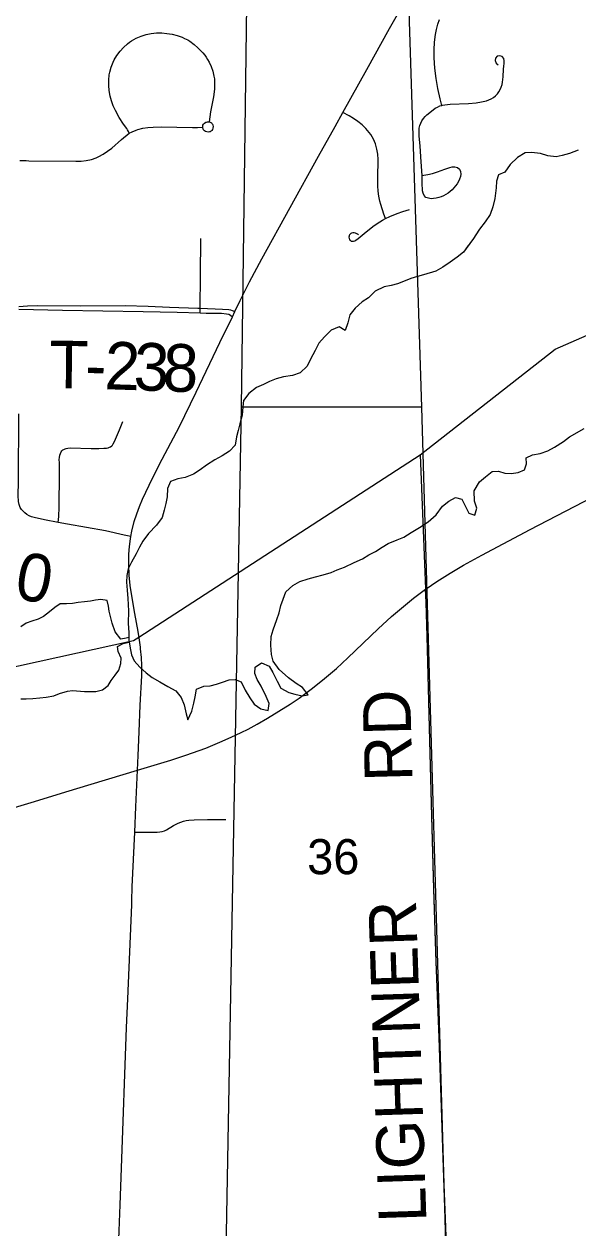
# Model space of a CAD drawing. Extents: x 0 to 34, y 0 to 22.
# Drawn here: x 5.673 to 6.003, y 18.445 to 19.163 of the extents above; entities that cross this region are included whole.
import ezdxf

# ---------------------------------------------------------------- set-up
doc = ezdxf.new("R2010")
doc.units = 0
for name, color, linetype in [('GM_X_Corporation', 7, 'Continuous'), ('GM_X_County_Road', 7, 'Continuous'), ('GM_X_County_Road_Text', 7, 'Continuous'), ('GM_X_Minor_River', 7, 'Continuous'), ('GM_X_Section_Text', 7, 'Continuous'), ('GM_X_State_Route', 7, 'Continuous'), ('GM_X_Township_Road', 7, 'Continuous'), ('GM_X_Township_Road_Text', 7, 'Continuous')]:
    doc.layers.add(name, color=color, linetype=linetype)

msp = doc.modelspace()

# ---------------------------------------------------------------- linework, layer by layer
at = {"layer": 'GM_X_Corporation'}
for points in [[(5.8937, 19.43184), (5.90965, 18.93457), (5.80232, 18.93473), (5.80877, 19.4291)], [(5.90965, 18.93457), (5.92403, 18.42993), (5.8093, 18.4313), (5.79308, 18.4314), (5.80232, 18.93473)]]:
    msp.add_lwpolyline(points, close=True, dxfattribs=at)
for points in [[(5.52217, 18.74796), (5.73787, 18.79535), (5.74116, 18.79735), (5.90871, 18.90604), (5.98911, 18.96916), (6.02093, 18.98289)], [(5.52217, 18.74796), (5.73787, 18.79535), (5.74116, 18.79735), (5.90871, 18.90604), (5.91189, 18.82625), (5.91214, 18.81846), (5.91277, 18.79827), (5.91453, 18.72837), (5.91553, 18.69109), (5.91676, 18.64761), (5.91817, 18.60412), (5.91996, 18.55909), (5.9225, 18.48144), (5.92381, 18.44573), (5.92558, 18.39292)]]:
    msp.add_lwpolyline(points, dxfattribs=at)
at = {"layer": 'GM_X_County_Road'}
for points in [[(5.69312, 18.86585), (5.68487, 18.86739), (5.67878, 18.8687), (5.67726, 18.86915), (5.67578, 18.86977), (5.67439, 18.87059), (5.67322, 18.87143), (5.67221, 18.87244), (5.67119, 18.87351), (5.67046, 18.87476), (5.66978, 18.87645), (5.6695, 18.87831), (5.66932, 18.88181), (5.66938, 18.89006), (5.66954, 18.93053)], [(5.73637, 18.85734), (5.73241, 18.8583), (5.72132, 18.86075), (5.69857, 18.86484), (5.69312, 18.86585)]]:
    msp.add_lwpolyline(points, dxfattribs=at)
at = {"layer": 'GM_X_Minor_River'}
for points in [[(6.0029, 19.08769), (5.99778, 19.08577), (5.99342, 19.08442), (5.98982, 19.08364), (5.98488, 19.08438), (5.98051, 19.08569), (5.97519, 19.08623), (5.97139, 19.08603), (5.96685, 19.08334), (5.96232, 19.07914), (5.95911, 19.07456), (5.95552, 19.07303), (5.95421, 19.06922), (5.95404, 19.06523), (5.95331, 19.05876)], [(6.0029, 19.08769), (5.99778, 19.08577), (5.99342, 19.08442), (5.98982, 19.08364), (5.98488, 19.08438), (5.98051, 19.08569), (5.97519, 19.08623), (5.97139, 19.08603), (5.96685, 19.08334), (5.96232, 19.07914), (5.95911, 19.07456), (5.95552, 19.07303), (5.95421, 19.06922), (5.95404, 19.06523), (5.95331, 19.05876)], [(5.95331, 19.05876), (5.95201, 19.05382), (5.95051, 19.04925), (5.9475, 19.04486), (5.9441, 19.04066), (5.94015, 19.03437), (5.9399, 19.03413)], [(5.9399, 19.03413), (5.93449, 19.02694), (5.93071, 19.02388), (5.92673, 19.02101), (5.9222, 19.01795), (5.91803, 19.01565), (5.91083, 19.01333), (5.90723, 19.01236), (5.90325, 19.01121), (5.89889, 19.00947), (5.89529, 19.00794), (5.8915, 19.00697), (5.88732, 19.00619), (5.88202, 19.00369), (5.87806, 18.99968), (5.87427, 18.9972), (5.87011, 18.99357), (5.86691, 18.98956), (5.8656, 18.9848), (5.86411, 18.98023), (5.86049, 18.98231), (5.85575, 18.98039), (5.85179, 18.97637), (5.84839, 18.97256), (5.84613, 18.96818), (5.8435, 18.96303), (5.84143, 18.95903), (5.83728, 18.95502), (5.83273, 18.95329), (5.82742, 18.9525), (5.82287, 18.95134), (5.81908, 18.94981), (5.81548, 18.94808), (5.81132, 18.94616), (5.80659, 18.94271), (5.80357, 18.93852), (5.80302, 18.93472), (5.80267, 18.92977), (5.80137, 18.92464), (5.80025, 18.92064), (5.79932, 18.91683), (5.79858, 18.91189), (5.79518, 18.90826), (5.79083, 18.90558), (5.78648, 18.90309), (5.78137, 18.89984), (5.77759, 18.89716), (5.7738, 18.89467), (5.76869, 18.89256), (5.76432, 18.89178), (5.75997, 18.89023), (5.75828, 18.88604), (5.75792, 18.8811), (5.75718, 18.87711), (5.75626, 18.87311), (5.75495, 18.86873), (5.75156, 18.86416), (5.74684, 18.85919), (5.74344, 18.85462), (5.74156, 18.851), (5.73949, 18.84719), (5.73667, 18.84204), (5.73479, 18.83823), (5.73405, 18.83424), (5.73388, 18.83025), (5.7341, 18.8255), (5.7345, 18.82056), (5.73471, 18.81695), (5.73492, 18.81296), (5.73477, 18.80574), (5.73518, 18.80004), (5.73519, 18.79718)], [(5.93732, 19.03075), (5.93449, 19.02694), (5.93071, 19.02388), (5.92673, 19.02101), (5.9222, 19.01795), (5.91803, 19.01565), (5.91083, 19.01333), (5.90723, 19.01236), (5.90325, 19.01121), (5.89889, 19.00947), (5.89529, 19.00794), (5.8915, 19.00697), (5.88732, 19.00619), (5.88202, 19.00369), (5.87806, 18.99968), (5.87427, 18.9972), (5.87011, 18.99357), (5.86691, 18.98956), (5.8656, 18.9848), (5.86411, 18.98023), (5.86049, 18.98231), (5.85575, 18.98039), (5.85179, 18.97637), (5.84839, 18.97256), (5.84613, 18.96818), (5.8435, 18.96303), (5.84143, 18.95903), (5.83728, 18.95502), (5.83273, 18.95329), (5.82742, 18.9525), (5.82287, 18.95134), (5.81908, 18.94981), (5.81548, 18.94808), (5.81132, 18.94616), (5.80659, 18.94271), (5.80357, 18.93852), (5.80302, 18.93472), (5.80267, 18.92977), (5.80137, 18.92464), (5.80025, 18.92064), (5.79932, 18.91683), (5.79858, 18.91189), (5.79518, 18.90826), (5.79083, 18.90558), (5.78648, 18.90309), (5.78137, 18.89984), (5.77759, 18.89716), (5.7738, 18.89467), (5.76869, 18.89256), (5.76432, 18.89178), (5.75997, 18.89023), (5.75828, 18.88604), (5.75792, 18.8811), (5.75718, 18.87711), (5.75626, 18.87311), (5.75495, 18.86873), (5.75156, 18.86416), (5.74684, 18.85919), (5.74344, 18.85462), (5.74156, 18.851), (5.73949, 18.84719), (5.73667, 18.84204), (5.73479, 18.83823), (5.73405, 18.83424), (5.73388, 18.83025), (5.7341, 18.8255), (5.7345, 18.82056), (5.73471, 18.81695), (5.73492, 18.81296), (5.73477, 18.80574), (5.73518, 18.80004), (5.7352, 18.79586), (5.73598, 18.79092), (5.73676, 18.78693), (5.7383, 18.78333), (5.74174, 18.77954), (5.74555, 18.77614), (5.74917, 18.7733), (5.75355, 18.77086), (5.7585, 18.76803), (5.76326, 18.76539), (5.76632, 18.76141), (5.76805, 18.75705), (5.7694, 18.75173), (5.77037, 18.74813), (5.77262, 18.75327), (5.77393, 18.75803), (5.77467, 18.76183), (5.77559, 18.7664), (5.77995, 18.76813), (5.78356, 18.76852), (5.78735, 18.76949), (5.79095, 18.77065), (5.79493, 18.772), (5.79853, 18.77221), (5.80215, 18.77089), (5.80445, 18.76577), (5.80732, 18.76122), (5.80981, 18.75743), (5.81381, 18.75479), (5.81818, 18.75367)], [(5.81818, 18.75367), (5.81873, 18.75786), (5.817, 18.76203), (5.81393, 18.76829), (5.81163, 18.77227), (5.81028, 18.77587), (5.81046, 18.77948), (5.81424, 18.78216), (5.8188, 18.78009), (5.82091, 18.7763), (5.8236, 18.77118), (5.82571, 18.76701), (5.83047, 18.76437), (5.83408, 18.76344), (5.83845, 18.76251), (5.84205, 18.7631), (5.83861, 18.76745), (5.8348, 18.7699), (5.83023, 18.77311), (5.8247, 18.77822), (5.82126, 18.78314), (5.8201, 18.78713), (5.81988, 18.79264), (5.82004, 18.79777), (5.82116, 18.80177), (5.82341, 18.80805), (5.82472, 18.81186), (5.82584, 18.81623), (5.82714, 18.82004), (5.82864, 18.82442), (5.8328, 18.82824), (5.83715, 18.83054), (5.84208, 18.83227), (5.84644, 18.83343), (5.85099, 18.8346), (5.85573, 18.83595), (5.85933, 18.83748), (5.86369, 18.83921), (5.86937, 18.8419), (5.87448, 18.84402), (5.87808, 18.8465), (5.88205, 18.84842), (5.88603, 18.8511), (5.88962, 18.85321), (5.89512, 18.85552), (5.89909, 18.85706), (5.90345, 18.85974), (5.90837, 18.8628), (5.91348, 18.86625), (5.9182, 18.87026), (5.92216, 18.87541), (5.92575, 18.87846), (5.92973, 18.88076), (5.93353, 18.87964), (5.93602, 18.8749), (5.93775, 18.8713), (5.94136, 18.87018), (5.94248, 18.87436), (5.94113, 18.87854), (5.94091, 18.88462), (5.94411, 18.88995), (5.9477, 18.89301), (5.95167, 18.89607), (5.95547, 18.89628), (5.95927, 18.89516), (5.96307, 18.89498), (5.96724, 18.89557), (5.97084, 18.89711), (5.97215, 18.90073), (5.97194, 18.90434), (5.97573, 18.90607), (5.98028, 18.90685), (5.98483, 18.90839), (5.9888, 18.91069), (5.9941, 18.91413), (5.99769, 18.91681), (6.0064, 18.92179)], [(5.73519, 18.79718), (5.73367, 18.7968), (5.73045, 18.79621), (5.72701, 18.80057), (5.72528, 18.80569), (5.72431, 18.80968), (5.72353, 18.8129), (5.72314, 18.81594), (5.72236, 18.81936), (5.71856, 18.81991), (5.71534, 18.81952), (5.7123, 18.81893), (5.7087, 18.81854), (5.7049, 18.81814), (5.70168, 18.81755), (5.69807, 18.81735), (5.69427, 18.81733), (5.69106, 18.81503), (5.68784, 18.81255), (5.68425, 18.80968), (5.68122, 18.80815), (5.67743, 18.80699), (5.67402, 18.80583), (5.6708, 18.80354)], [(5.67406, 18.7606), (5.67805, 18.76081), (5.68222, 18.76121), (5.68582, 18.76161), (5.69057, 18.76239), (5.69379, 18.76392), (5.69853, 18.76528), (5.70156, 18.76567), (5.70878, 18.76513), (5.71238, 18.76496), (5.71542, 18.76498), (5.7194, 18.76613), (5.72281, 18.76862), (5.72469, 18.77167), (5.72695, 18.77472), (5.72922, 18.77777), (5.73033, 18.78177), (5.73051, 18.785), (5.72878, 18.78879), (5.72838, 18.79183), (5.73179, 18.79356), (5.73543, 18.79438)], [(5.67406, 18.7606), (5.67805, 18.76081), (5.68222, 18.76121), (5.68582, 18.76161), (5.69057, 18.76239), (5.69379, 18.76392), (5.69853, 18.76528), (5.70156, 18.76567), (5.70878, 18.76513), (5.71238, 18.76496), (5.71542, 18.76498), (5.7194, 18.76613), (5.72281, 18.76862), (5.72469, 18.77167), (5.72695, 18.77472), (5.72922, 18.77777), (5.73033, 18.78177), (5.73051, 18.785), (5.72878, 18.78879), (5.72838, 18.79183), (5.73179, 18.79356), (5.73543, 18.79438)], [(5.73543, 18.79438), (5.73598, 18.79092), (5.73676, 18.78693), (5.7383, 18.78333), (5.74174, 18.77954), (5.74555, 18.77614), (5.74917, 18.7733), (5.75355, 18.77086), (5.7585, 18.76803), (5.76326, 18.76539), (5.76632, 18.76141), (5.76805, 18.75705), (5.7694, 18.75173), (5.77037, 18.74813), (5.77262, 18.75327), (5.77393, 18.75803), (5.77467, 18.76183), (5.77559, 18.7664), (5.77995, 18.76813), (5.78356, 18.76852), (5.78735, 18.76949), (5.79095, 18.77065), (5.79493, 18.772), (5.79853, 18.77221), (5.80215, 18.77089), (5.80445, 18.76577), (5.80732, 18.76122), (5.80981, 18.75743), (5.81381, 18.75479), (5.81818, 18.75367)], [(5.67083, 18.76059), (5.67406, 18.7606)]]:
    msp.add_lwpolyline(points, dxfattribs=at)
at = {"layer": 'GM_X_State_Route'}
msp.add_line((5.74274, 18.78529), (5.7422, 18.79046), dxfattribs=at)
for points in [[(5.73637, 18.85734), (5.73701, 18.86059), (5.73841, 18.86645), (5.7399, 18.87102), (5.74148, 18.87538), (5.74326, 18.87966), (5.74723, 18.88808), (5.75354, 18.90055), (5.76515, 18.92254), (5.77539, 18.94349), (5.7894, 18.97296), (5.79688, 18.98841), (5.79835, 18.99145), (5.80159, 18.99812), (5.8071, 19.00925), (5.81441, 19.02295), (5.84821, 19.08415), (5.8581, 19.10176), (5.86276, 19.1102), (5.87689, 19.13577), (5.8905, 19.1602), (5.90731, 19.18996)], [(5.912, 18.82597), (5.91232, 18.82621), (5.91873, 18.83062), (5.92661, 18.83564), (5.93464, 18.84039), (5.94555, 18.84637), (5.9744, 18.86162), (6.00612, 18.87806), (6.03389, 18.89201), (6.05203, 18.9009), (6.06469, 18.90685), (6.07327, 18.91054), (6.08196, 18.91393), (6.09078, 18.91701), (6.0997, 18.91976), (6.10872, 18.92217), (6.12086, 18.92492), (6.14047, 18.92892), (6.15915, 18.93264), (6.17822, 18.93636), (6.2214, 18.94501), (6.31127, 18.96298), (6.34173, 18.96911), (6.34818, 18.97037)], [(5.7422, 18.79046), (5.74209, 18.79149), (5.74127, 18.79708), (5.74074, 18.80074), (5.7388, 18.81145), (5.73688, 18.82214), (5.73603, 18.82828), (5.73547, 18.83444), (5.73524, 18.84064), (5.73527, 18.84683), (5.73553, 18.85146), (5.73612, 18.85604), (5.73637, 18.85734)], [(5.86232, 18.78193), (5.86575, 18.78508), (5.88367, 18.8023), (5.89171, 18.80965), (5.89878, 18.81574), (5.90484, 18.82062), (5.912, 18.82597)], [(5.74043, 18.71823), (5.7407, 18.72684), (5.74141, 18.74105), (5.74199, 18.75684), (5.74299, 18.77437), (5.74299, 18.78061), (5.74274, 18.78529)], [(5.74043, 18.71823), (5.76027, 18.72418), (5.76912, 18.72705), (5.78096, 18.73126), (5.78943, 18.73486), (5.79623, 18.73779), (5.80204, 18.74056), (5.80631, 18.74269), (5.81163, 18.7456), (5.81777, 18.74917), (5.83131, 18.75751), (5.83663, 18.76103), (5.84455, 18.76694), (5.85183, 18.77273), (5.8589, 18.77878), (5.86232, 18.78193)], [(5.66314, 18.69478), (5.6789, 18.69954), (5.69507, 18.70441), (5.70423, 18.7073), (5.74043, 18.71823)], [(5.73697, 18.64026), (5.73723, 18.64854), (5.73869, 18.6812), (5.73936, 18.69623), (5.74043, 18.71823)], [(5.72433, 18.35357), (5.7259, 18.37529), (5.72805, 18.40943), (5.72945, 18.44362), (5.73005, 18.45916), (5.7308, 18.48091), (5.7338, 18.56482), (5.73462, 18.5819), (5.73568, 18.60987), (5.73689, 18.63783), (5.73697, 18.64026)]]:
    msp.add_lwpolyline(points, dxfattribs=at)
at = {"layer": 'GM_X_Township_Road'}
for points in [[(5.92166, 19.11433), (5.92073, 19.11831), (5.91931, 19.12434), (5.91828, 19.13043), (5.91755, 19.13658), (5.91715, 19.14276), (5.9171, 19.14739), (5.91732, 19.15203), (5.9179, 19.15663), (5.91849, 19.15967), (5.91929, 19.16266), (5.92035, 19.16557)], [(5.73535, 19.09772), (5.73488, 19.09883), (5.73441, 19.09976), (5.73392, 19.10058), (5.73193, 19.10318), (5.72941, 19.10714), (5.72716, 19.11126), (5.72589, 19.11413), (5.72484, 19.11708), (5.72397, 19.11991), (5.72348, 19.12318), (5.7232, 19.1263), (5.72319, 19.12943), (5.7235, 19.13255), (5.72378, 19.13408), (5.72461, 19.1371), (5.72574, 19.14002), (5.72642, 19.14143), (5.72804, 19.14411), (5.72993, 19.14661), (5.73202, 19.14894), (5.73431, 19.15108), (5.73555, 19.15204), (5.73685, 19.1529), (5.7396, 19.15439), (5.74248, 19.15564), (5.74546, 19.15658), (5.74853, 19.15722), (5.75164, 19.15756), (5.75477, 19.15756), (5.75789, 19.15727), (5.76098, 19.15677), (5.76402, 19.15601), (5.76695, 19.15493), (5.76834, 19.15427), (5.77023, 19.15332), (5.77154, 19.15253), (5.77402, 19.15073), (5.77634, 19.14872), (5.77934, 19.14564), (5.78047, 19.14431), (5.78127, 19.14318), (5.78214, 19.14171), (5.78307, 19.14018), (5.78423, 19.13761), (5.78518, 19.1347), (5.78591, 19.13172), (5.78614, 19.1302), (5.78631, 19.12716), (5.78621, 19.1241), (5.78561, 19.11954), (5.78393, 19.11049), (5.7835, 19.10747), (5.78307, 19.10445)], [(5.92166, 19.11433), (5.92198, 19.11443), (5.92351, 19.11473), (5.92661, 19.11505), (5.93751, 19.11541), (5.94216, 19.11584), (5.94523, 19.11638), (5.94825, 19.11716), (5.94971, 19.11768), (5.95113, 19.11832), (5.95247, 19.11913), (5.95369, 19.12009), (5.95477, 19.12121), (5.95571, 19.12245), (5.95648, 19.12381), (5.95709, 19.12524), (5.95753, 19.12672), (5.95784, 19.12826), (5.9582, 19.13134), (5.95835, 19.13602), (5.95852, 19.13764), (5.95882, 19.13933), (5.95889, 19.14091), (5.95854, 19.1423), (5.95756, 19.14342), (5.95611, 19.14395), (5.95461, 19.14365), (5.9536, 19.14253), (5.95348, 19.14101), (5.95411, 19.13958), (5.95523, 19.13851)], [(5.9099, 19.07263), (5.90936, 19.08062), (5.9087, 19.08995), (5.90814, 19.09616), (5.90807, 19.09927), (5.90822, 19.10082), (5.90856, 19.10234), (5.9091, 19.10379), (5.90983, 19.10518), (5.9107, 19.10647), (5.91169, 19.10766), (5.9128, 19.10876), (5.91641, 19.11173), (5.9177, 19.11261), (5.91906, 19.11337), (5.92049, 19.11399), (5.92166, 19.11433)], [(5.88807, 19.04694), (5.88702, 19.0496), (5.88529, 19.05529), (5.88473, 19.05725), (5.88417, 19.06015), (5.8838, 19.06327), (5.88358, 19.0664), (5.8835, 19.07111), (5.88369, 19.08211), (5.88351, 19.08525), (5.88298, 19.08834), (5.88216, 19.09137), (5.88161, 19.09284), (5.88094, 19.09427), (5.87932, 19.09696), (5.87745, 19.09948), (5.87642, 19.10066), (5.87415, 19.10284), (5.87171, 19.10481), (5.86908, 19.10653), (5.86636, 19.10811), (5.86276, 19.1102)], [(5.73535, 19.09772), (5.73714, 19.09861), (5.73946, 19.09957), (5.74047, 19.09995), (5.7435, 19.10075), (5.74657, 19.10122), (5.74967, 19.10147), (5.75434, 19.10157), (5.77305, 19.10119), (5.77617, 19.10125), (5.7792, 19.10131)], [(5.7792, 19.10131), (5.77923, 19.10193), (5.77935, 19.10254), (5.77969, 19.10313), (5.7803, 19.10379), (5.78102, 19.10426), (5.7815, 19.10443), (5.78196, 19.10451), (5.78246, 19.10451), (5.78307, 19.10445)], [(5.78307, 19.10445), (5.78367, 19.10428), (5.78434, 19.1039), (5.78464, 19.10359), (5.78498, 19.10316), (5.78526, 19.10247), (5.78539, 19.1017), (5.78531, 19.10083), (5.78508, 19.10006), (5.78472, 19.09947), (5.78437, 19.09909), (5.78411, 19.09891), (5.7837, 19.09868), (5.78329, 19.0985), (5.7825, 19.0984), (5.78171, 19.0985), (5.78094, 19.09878), (5.78025, 19.09922), (5.77974, 19.09981), (5.77949, 19.1003), (5.7793, 19.10083), (5.7792, 19.10131)], [(5.67013, 19.08151), (5.67405, 19.08141), (5.67561, 19.08138), (5.70361, 19.08105), (5.70672, 19.08116), (5.70981, 19.08151), (5.71285, 19.08217), (5.71579, 19.08316), (5.71721, 19.08379), (5.71993, 19.08531), (5.72251, 19.08704), (5.72499, 19.08892), (5.73083, 19.09405), (5.73535, 19.09772)], [(5.9099, 19.07263), (5.91091, 19.07278), (5.91336, 19.07321), (5.91608, 19.07382), (5.91907, 19.0747), (5.92346, 19.07631), (5.92639, 19.07739), (5.9279, 19.07772), (5.92946, 19.07773), (5.93098, 19.07741), (5.93211, 19.07636), (5.93278, 19.07496), (5.93298, 19.07343), (5.93277, 19.07189), (5.93229, 19.0704), (5.93163, 19.06898), (5.93082, 19.06765), (5.92991, 19.06639), (5.9289, 19.0652), (5.92781, 19.06408), (5.92665, 19.06304), (5.92541, 19.0621), (5.92409, 19.06127), (5.92272, 19.06054), (5.9213, 19.0599), (5.91983, 19.05939), (5.91832, 19.059), (5.91678, 19.05877), (5.91522, 19.05875), (5.91368, 19.05897), (5.91222, 19.05951), (5.9111, 19.06055), (5.91048, 19.06195), (5.91021, 19.06349), (5.91005, 19.06818), (5.9099, 19.07263)], [(5.88807, 19.04694), (5.89073, 19.04819), (5.89501, 19.04996), (5.89837, 19.05109), (5.90243, 19.05234)], [(5.87198, 19.03726), (5.87152, 19.03767), (5.87111, 19.03789), (5.8702, 19.03819), (5.86938, 19.03833), (5.86869, 19.03831), (5.86787, 19.03812), (5.86748, 19.03799), (5.867, 19.03764), (5.86668, 19.03726), (5.8665, 19.03689), (5.86636, 19.03632), (5.86634, 19.03572), (5.86645, 19.03511), (5.86661, 19.03456), (5.86693, 19.03406), (5.8673, 19.03374), (5.86771, 19.03353), (5.86837, 19.03344), (5.86869, 19.03342), (5.86908, 19.03346), (5.86979, 19.03369), (5.87046, 19.03409), (5.87175, 19.03498), (5.87655, 19.03893), (5.88143, 19.04272), (5.88472, 19.04502), (5.88633, 19.046), (5.88807, 19.04694)], [(5.77773, 18.99344), (5.77785, 19.01297), (5.77814, 19.03501)], [(5.66961, 18.99299), (5.69559, 18.9924), (5.7438, 18.9916), (5.76403, 18.99116), (5.77771, 18.99073)], [(5.66963, 18.99458), (5.67231, 18.99475), (5.6747, 18.99491), (5.68077, 18.99501), (5.70614, 18.99484), (5.73295, 18.99503), (5.74677, 18.99465), (5.75942, 18.99406), (5.77629, 18.99348), (5.77773, 18.99344), (5.7909, 18.99298), (5.79472, 18.99273), (5.7957, 18.99258), (5.7968, 18.99219), (5.79835, 18.99145)], [(5.77771, 18.99073), (5.77772, 18.99212), (5.77773, 18.99344)], [(5.77771, 18.99073), (5.78116, 18.99062), (5.79046, 18.99052), (5.79342, 18.9902), (5.79477, 18.98984), (5.79571, 18.98927), (5.79688, 18.98841)], [(5.69312, 18.86585), (5.69328, 18.86748), (5.69342, 18.86926), (5.69359, 18.87484), (5.6938, 18.89502), (5.69379, 18.9014), (5.69376, 18.90326), (5.69382, 18.90447), (5.6941, 18.90597), (5.69438, 18.90687), (5.69481, 18.90783), (5.69526, 18.90851), (5.6958, 18.90899), (5.69644, 18.90936), (5.69726, 18.9097), (5.69791, 18.90986), (5.6989, 18.91003), (5.70031, 18.91017), (5.71265, 18.90983), (5.71733, 18.90989), (5.72021, 18.90998), (5.72185, 18.91012), (5.72281, 18.91029), (5.7236, 18.91057), (5.72433, 18.91094), (5.72504, 18.9115), (5.72543, 18.91193), (5.72587, 18.91263), (5.72665, 18.91396), (5.72955, 18.92096), (5.7315, 18.9259)], [(5.93303, 18.17779), (5.93182, 18.22495), (5.93105, 18.25135), (5.92959, 18.28706), (5.92876, 18.30879), (5.92637, 18.37246), (5.92569, 18.39264), (5.92393, 18.44545), (5.92261, 18.48116), (5.92007, 18.55881), (5.91828, 18.60384), (5.91687, 18.64733), (5.91564, 18.69081), (5.91464, 18.72809), (5.91288, 18.79799), (5.91225, 18.81818), (5.912, 18.82597)], [(5.73869, 18.6812), (5.74427, 18.68125), (5.75211, 18.68131), (5.75362, 18.68141), (5.75503, 18.68166), (5.75639, 18.68206), (5.75767, 18.6827), (5.76169, 18.6852), (5.76457, 18.68665), (5.76609, 18.68726), (5.76766, 18.68775), (5.76926, 18.68812), (5.77087, 18.68839), (5.77408, 18.68865), (5.78198, 18.68871), (5.79295, 18.68875)]]:
    msp.add_lwpolyline(points, dxfattribs=at)

# ---------------------------------------------------------------- texts
at = {"layer": 'GM_X_County_Road_Text'}
msp.add_text('0', height=0.02841, rotation=350.27271, dxfattribs=at).set_placement((5.66623, 18.82065))
at = {"layer": 'GM_X_Section_Text'}
msp.add_text('36', height=0.020928, rotation=0.00001, dxfattribs=at).set_placement((5.84142, 18.65615))
at = {"layer": 'GM_X_Township_Road_Text'}
for s, height, rotation, p in [('T', 0.02841, 359.39868, (5.68775, 18.94577)), ('2', 0.02841, 358.14303, (5.72035, 18.94524)), ('3', 0.02841, 357.96695, (5.73768, 18.94468)), ('8', 0.02841, 357.90736, (5.75502, 18.94406)), ('-', 0.02841, 358.47685, (5.70884, 18.94555)), ('RD', 0.028409, 91.48064, (5.9042, 18.71166)), ('LIGHTNER', 0.028409, 91.87657, (5.91253, 18.44904))]:
    msp.add_text(s, height=height, rotation=rotation, dxfattribs=at).set_placement(p)

doc.saveas('drawing.dxf')
